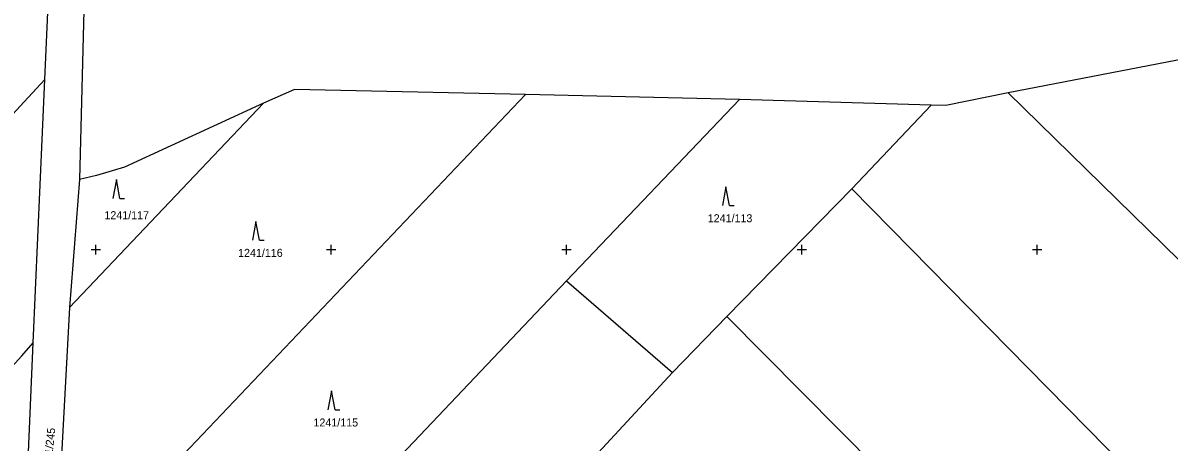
# Model space of a CAD drawing. Extents: x -776734 to -748832, y -1118122 to -976986.
# Drawn here: x -751615.5 to -751372, y -1114690.9 to -1114601.8 of the extents above; entities that cross this region are included whole.
import ezdxf

# ---------------------------------------------------------------- set-up
doc = ezdxf.new("R2010")
doc.units = 0
for name, color, linetype in [('KM_Hranice parcel', 7, 'Continuous'), ('KM_Parcelní čísla', 7, 'Continuous'), ('KM_Značky kultur', 7, 'Continuous'), ('Level 61 Křížky', 7, 'Continuous')]:
    doc.layers.add(name, color=color, linetype=linetype)

msp = doc.modelspace()

# ---------------------------------------------------------------- linework, layer by layer
at = {"layer": 'KM_Hranice parcel'}
for p, q in [((-751610.82, -1114613.8), (-751609.62, -1114586.32)), ((-751602.21, -1114585.19), (-751603.5, -1114635.12)), ((-751333.6, -1114602.62), (-751406.13, -1114616.64)), ((-751613.29, -1114669.83), (-751610.82, -1114613.8)), ((-751508.72, -1114617.03), (-751608.83, -1114722.39)), ((-751463.26, -1114618.09), (-751508.72, -1114617.03)), ((-751463.26, -1114618.09), (-751499.96, -1114656.64)), ((-751422.48, -1114619.29), (-751463.26, -1114618.09)), ((-751293.44, -1114727.24), (-751406.13, -1114616.64)), ((-751564.41, -1114618.9), (-751605.57, -1114662.3)), ((-751439.38, -1114637.08), (-751422.48, -1114619.29)), ((-751603.5, -1114635.12), (-751605.57, -1114662.3)), ((-751465.92, -1114664.18), (-751439.38, -1114637.08)), ((-751439.38, -1114637.08), (-751337.18, -1114740.99)), ((-751499.96, -1114656.64), (-751611.61, -1114774.25)), ((-751499.96, -1114656.64), (-751477.44, -1114676.14)), ((-751605.57, -1114662.3), (-751608.83, -1114722.39)), ((-751477.44, -1114676.14), (-751465.92, -1114664.18)), ((-751377.2, -1114753.63), (-751465.92, -1114664.18)), ((-751615.92, -1114729.62), (-751613.29, -1114669.83)), ((-751493.26, -1114693.21), (-751477.44, -1114676.14))]:
    msp.add_line(p, q, dxfattribs=at)
for points in [[(-751855.14, -1114878.92), (-751824.7, -1114845.88), (-751783.59, -1114801.27), (-751766.66, -1114782.9), (-751738.11, -1114751.92), (-751722.27, -1114734.73), (-751704.16, -1114715.09), (-751657.73, -1114664.7), (-751615.2, -1114618.55), (-751610.82, -1114613.8)], [(-751508.72, -1114617.03), (-751557.81, -1114615.99), (-751564.41, -1114618.9)], [(-751406.13, -1114616.64), (-751419.39, -1114619.33), (-751422.48, -1114619.29)], [(-751564.41, -1114618.9), (-751593.88, -1114632.49), (-751599.88, -1114634.24), (-751603.5, -1114635.12)], [(-751806.78, -1114882.34), (-751721.42, -1114788.59), (-751667.32, -1114729.17), (-751615.76, -1114672.55), (-751613.29, -1114669.83)]]:
    msp.add_lwpolyline(points, dxfattribs=at)
at = {"layer": 'KM_Značky kultur'}
for p, q in [((-751595.63, -1114635.1), (-751596.38, -1114639.1)), ((-751594.88, -1114639.1), (-751595.63, -1114635.1)), ((-751466.11, -1114636.62), (-751466.86, -1114640.62)), ((-751465.36, -1114640.62), (-751466.11, -1114636.62)), ((-751594.88, -1114639.1), (-751593.884, -1114639.1)), ((-751465.36, -1114640.62), (-751464.364, -1114640.62)), ((-751565.99, -1114643.98), (-751566.74, -1114647.98)), ((-751565.24, -1114647.98), (-751565.99, -1114643.98)), ((-751565.24, -1114647.98), (-751564.244, -1114647.98)), ((-751549.93, -1114680.03), (-751550.68, -1114684.03)), ((-751549.18, -1114684.03), (-751549.93, -1114680.03)), ((-751549.18, -1114684.03), (-751548.184, -1114684.03))]:
    msp.add_line(p, q, dxfattribs=at)
at = {"layer": 'Level 61 Křížky'}
for p, q in [((-751600, -1114650), (-751600, -1114649)), ((-751550, -1114650), (-751550, -1114649)), ((-751500, -1114650), (-751500, -1114649)), ((-751450, -1114650), (-751450, -1114649)), ((-751400, -1114650), (-751400, -1114649)), ((-751601, -1114650), (-751599, -1114650)), ((-751600, -1114651), (-751600, -1114650)), ((-751551, -1114650), (-751549, -1114650)), ((-751550, -1114651), (-751550, -1114650)), ((-751501, -1114650), (-751499, -1114650)), ((-751500, -1114651), (-751500, -1114650)), ((-751451, -1114650), (-751449, -1114650)), ((-751450, -1114651), (-751450, -1114650)), ((-751401, -1114650), (-751399, -1114650)), ((-751400, -1114651), (-751400, -1114650))]:
    msp.add_line(p, q, dxfattribs=at)

# ---------------------------------------------------------------- texts
at = {"layer": 'KM_Parcelní čísla'}
for s, p in [('1241/117', (-751598.18, -1114643.52)), ('1241/113', (-751469.98, -1114644.17)), ('1241/116', (-751569.78, -1114651.53)), ('1241/115', (-751553.76, -1114687.58))]:
    msp.add_text(s, height=1.7, dxfattribs=at).set_placement(p)
msp.add_text('1241/245', height=1.7, rotation=84, dxfattribs=at).set_placement((-751609.593, -1114697.376))

doc.saveas('drawing.dxf')
